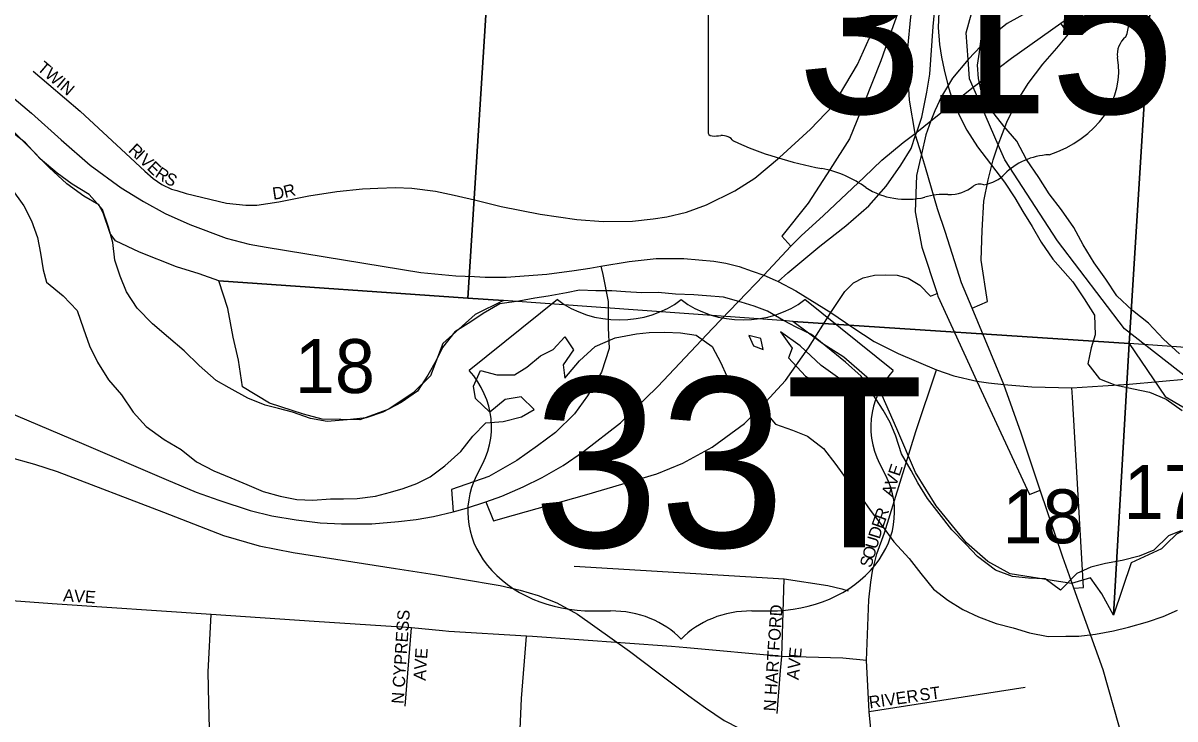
# Model space of a CAD drawing. Extents: x 0 to 34, y -6.2 to 22.
# Drawn here: x 4.825 to 5.72, y 18.06 to 18.6 of the extents above; entities that cross this region are included whole.
import ezdxf

# ---------------------------------------------------------------- set-up
doc = ezdxf.new("R2010")
doc.units = 0
for name, color, linetype in [('GM_X_City_Street', 7, 'Continuous'), ('GM_X_City_Street_Text', 7, 'Continuous'), ('GM_X_Interchange_Ramps', 7, 'Continuous'), ('GM_X_Interstate_Route', 7, 'Continuous'), ('GM_X_Major_River', 7, 'Continuous'), ('GM_X_Rail_Line', 7, 'Continuous'), ('GM_X_Section', 7, 'Continuous'), ('GM_X_Section_Text', 7, 'Continuous'), ('GM_X_State_Route', 7, 'Continuous'), ('GM_X_State_Shield', 7, 'Continuous'), ('GM_X_Township', 7, 'Continuous'), ('GM_X_US_Route', 7, 'Continuous'), ('GM_X_US_Shield', 7, 'Continuous')]:
    doc.layers.add(name, color=color, linetype=linetype)

msp = doc.modelspace()

# ---------------------------------------------------------------- linework, layer by layer
at = {"layer": 'GM_X_City_Street'}
for points in [[(5.15969, 18.46671), (5.16303, 18.466), (5.17536, 18.46304), (5.19608, 18.45778), (5.2265, 18.45202), (5.2551, 18.44775), (5.27548, 18.44635), (5.29817, 18.4466), (5.31428, 18.44824), (5.32486, 18.44984), (5.34026, 18.4535), (5.35588, 18.45926), (5.37774, 18.46994), (5.39336, 18.47981), (5.41255, 18.496), (5.43658, 18.51788), (5.45413, 18.53625), (5.47319, 18.56815), (5.48249, 18.58878), (5.50185, 18.64975), (5.51311, 18.68982), (5.51695, 18.70829)], [(4.83247, 18.56286), (4.86883, 18.53193), (4.90443, 18.49904), (4.91922, 18.4854), (4.9258, 18.47964), (4.93238, 18.47504), (4.93994, 18.47142), (4.94397, 18.47021)], [(4.94397, 18.47021), (4.95128, 18.46801), (4.98268, 18.46041), (4.99764, 18.45893), (5.00619, 18.45893), (5.02329, 18.46156), (5.04663, 18.46616), (5.0685, 18.46945), (5.0884, 18.47159), (5.10023, 18.47208), (5.11404, 18.47257), (5.12686, 18.47208), (5.14511, 18.46978), (5.15969, 18.46671)], [(5.48021, 18.10535), (5.48198, 18.15238), (5.48354, 18.16609), (5.48472, 18.17471), (5.48825, 18.18804), (5.49413, 18.2045), (5.51846, 18.28309), (5.53457, 18.33101)], [(5.25298, 18.17861), (5.41614, 18.16884), (5.45011, 18.16349), (5.46106, 18.16094), (5.46596, 18.1593)], [(5.05083, 18.13564), (4.97069, 18.14097), (4.84727, 18.14925), (4.78067, 18.15434), (4.61144, 18.16727)], [(5.4133, 18.09741), (5.41418, 18.10848), (5.41614, 18.16884)], [(4.96898, 18.07216), (4.96832, 18.09656), (4.97069, 18.14097)], [(5.15067, 18.12826), (5.12652, 18.1306), (5.05083, 18.13564)], [(5.12156, 18.06977), (5.12652, 18.1306)], [(5.22062, 18.12389), (5.21583, 18.12424), (5.1554, 18.1278), (5.15067, 18.12826)], [(5.211, 18.03456), (5.21058, 18.04593), (5.21198, 18.07569), (5.21583, 18.12424)], [(5.34044, 18.11505), (5.32855, 18.11611), (5.22062, 18.12389)], [(5.48021, 18.10535), (5.46165, 18.10713), (5.41418, 18.10848), (5.34044, 18.11505)], [(5.48231, 18.06531), (5.48228, 18.06563), (5.48021, 18.10535)], [(5.41065, 18.0642), (5.4133, 18.09741)], [(5.48228, 18.06563), (5.60334, 18.08465)], [(5.00713, 17.80274), (4.98312, 17.95503), (4.9695, 18.05274), (4.96898, 18.07216)], [(5.50868, 17.87675), (5.50105, 17.92727), (5.49435, 17.9733), (5.48441, 18.0415), (5.48231, 18.06531)]]:
    msp.add_lwpolyline(points, dxfattribs=at)
at = {"layer": 'GM_X_Interchange_Ramps'}
for points in [[(5.41146, 18.39954), (5.41891, 18.40628), (5.4438, 18.4271), (5.46416, 18.44293), (5.48182, 18.45832), (5.49539, 18.47371), (5.50671, 18.49), (5.51476, 18.50298), (5.51827, 18.51315), (5.5191, 18.51556), (5.52316, 18.5273), (5.52709, 18.54665), (5.52933, 18.5606), (5.53205, 18.59771), (5.53522, 18.63301), (5.53658, 18.657), (5.52486, 18.65788)], [(5.66473, 18.62299), (5.65922, 18.63482), (5.63478, 18.62396), (5.60672, 18.60948), (5.58952, 18.59997), (5.57414, 18.58776), (5.55906, 18.57201), (5.54699, 18.55743), (5.53839, 18.5434), (5.53325, 18.53226), (5.52999, 18.52453), (5.52616, 18.51353), (5.52275, 18.49858), (5.52123, 18.49194), (5.51892, 18.48186), (5.51802, 18.4538), (5.523, 18.42619), (5.53499, 18.39021), (5.53567, 18.38817), (5.56583, 18.32231), (5.60672, 18.2343), (5.61521, 18.23758)], [(5.51662, 18.61712), (5.50761, 18.61672), (5.49946, 18.59454), (5.49132, 18.57101), (5.47819, 18.53843), (5.46688, 18.51036), (5.45195, 18.48683), (5.43475, 18.46059), (5.41438, 18.43479), (5.42131, 18.42704)], [(5.5623, 18.37904), (5.57414, 18.3841), (5.56916, 18.41623), (5.57006, 18.43932), (5.57142, 18.46194), (5.57459, 18.47869), (5.57866, 18.49407), (5.58254, 18.50571), (5.58907, 18.52349), (5.59722, 18.53978), (5.60582, 18.55336), (5.61713, 18.5683), (5.62799, 18.58097), (5.63704, 18.59183), (5.6311, 18.60032)], [(5.27368, 18.41158), (5.27515, 18.40501), (5.27927, 18.38413), (5.27927, 18.36374), (5.28007, 18.34763), (5.27413, 18.32927), (5.26333, 18.31091), (5.25306, 18.29687), (5.23849, 18.28229), (5.22444, 18.27203), (5.20824, 18.26069), (5.18664, 18.24826), (5.15748, 18.23801), (5.15876, 18.22087)], [(5.45246, 18.37553), (5.45647, 18.38184), (5.46326, 18.3918), (5.47005, 18.39859), (5.47746, 18.4025), (5.48627, 18.40448), (5.49494, 18.40492), (5.50399, 18.40446), (5.51259, 18.4022), (5.52164, 18.39677), (5.52979, 18.38817), (5.53499, 18.39021)], [(5.64136, 18.1615), (5.64872, 18.16188), (5.64009, 18.30984), (5.63967, 18.31704)]]:
    msp.add_lwpolyline(points, dxfattribs=at)
at = {"layer": 'GM_X_Interstate_Route'}
for points in [[(5.5736, 18.55861), (5.59279, 18.57303), (5.6311, 18.60032), (5.66473, 18.62299)], [(5.47822, 18.48073), (5.49206, 18.49383), (5.50859, 18.50759), (5.51782, 18.51461), (5.5191, 18.51556), (5.52999, 18.52453), (5.56304, 18.55067), (5.5736, 18.55861)], [(4.3418, 18.4877), (4.3545, 18.48375), (4.4533, 18.4494), (4.48122, 18.43837), (4.52087, 18.42227), (4.54767, 18.41076), (4.57097, 18.40072), (4.87006, 18.27398), (4.93582, 18.24586), (4.95909, 18.23616), (4.97676, 18.22975), (5.00109, 18.22186), (5.01786, 18.21775), (5.03693, 18.21462), (5.05551, 18.21232), (5.07212, 18.21134), (5.09563, 18.21134), (5.11634, 18.21315), (5.12998, 18.21479), (5.14364, 18.21726), (5.15876, 18.22087), (5.16928, 18.2235), (5.18417, 18.22847)], [(5.40027, 18.40451), (5.42131, 18.42704), (5.42945, 18.4351), (5.44669, 18.45091), (5.47822, 18.48073)], [(5.3264, 18.32716), (5.36048, 18.36308), (5.40027, 18.40451)], [(5.18417, 18.22847), (5.19674, 18.23287), (5.21334, 18.24027), (5.22797, 18.24751), (5.24425, 18.25672), (5.26003, 18.26756), (5.2888, 18.28992), (5.3179, 18.3182), (5.3264, 18.32716)]]:
    msp.add_lwpolyline(points, dxfattribs=at)
at = {"layer": 'GM_X_Major_River'}
for points in [[(5.53627, 18.60872), (5.53583, 18.59696), (5.53688, 18.58367), (5.53834, 18.5738), (5.54055, 18.56392), (5.54388, 18.55024), (5.54723, 18.53959), (5.55321, 18.52665), (5.55808, 18.51714), (5.56634, 18.50419), (5.58739, 18.47674), (5.59528, 18.46455), (5.60165, 18.45389), (5.60878, 18.44246), (5.61591, 18.43028), (5.62492, 18.41694), (5.64035, 18.3994)], [(5.69926, 18.36717), (5.68681, 18.37711), (5.67476, 18.38857), (5.66612, 18.40152), (5.6571, 18.4141), (5.64848, 18.42819), (5.64136, 18.44151), (5.63159, 18.45523), (5.62219, 18.46781), (5.61393, 18.48038), (5.60455, 18.49448), (5.59705, 18.50856), (5.58689, 18.52039), (5.57636, 18.53335), (5.56998, 18.54401), (5.56703, 18.55731), (5.56634, 18.56756), (5.56791, 18.5778), (5.56911, 18.58842), (5.57184, 18.6013)], [(4.92529, 18.3668), (4.91324, 18.37902), (4.90498, 18.39159), (4.90013, 18.40376), (4.89603, 18.41631), (4.89422, 18.42998), (4.89088, 18.44177), (4.88641, 18.45545), (4.87588, 18.46728), (4.86267, 18.47533), (4.85097, 18.48374), (4.83778, 18.49483), (4.82649, 18.50742), (4.81669, 18.51506)], [(4.81529, 18.47219), (4.82506, 18.45847), (4.83105, 18.44667), (4.8359, 18.43374), (4.8381, 18.42159), (4.8403, 18.40867), (4.84289, 18.39917), (4.85571, 18.38847), (4.86663, 18.37702), (4.87147, 18.36295), (4.87632, 18.34964), (4.8823, 18.33708), (4.89093, 18.32337), (4.90109, 18.31154), (4.9101, 18.29821), (4.92027, 18.28714), (4.93422, 18.27682), (4.94744, 18.26915), (4.9595, 18.25959), (4.97272, 18.25268), (4.98595, 18.24729), (4.99842, 18.2419), (5.01127, 18.23651), (5.02451, 18.23302), (5.03737, 18.23029), (5.04987, 18.22984), (5.06351, 18.23089), (5.07374, 18.23083), (5.08435, 18.23115), (5.09838, 18.23297), (5.11014, 18.23593), (5.12001, 18.23891), (5.13064, 18.24264), (5.1409, 18.24789), (5.15231, 18.25655), (5.16488, 18.26749), (5.17404, 18.27957), (5.18433, 18.28976), (5.1976, 18.29082), (5.21202, 18.29453), (5.2219, 18.30016), (5.21173, 18.31009), (5.19922, 18.30789), (5.18741, 18.29809), (5.17611, 18.30878), (5.17465, 18.31828), (5.18003, 18.33039), (5.19289, 18.32728), (5.20653, 18.3272), (5.21604, 18.33321), (5.2267, 18.34188), (5.23657, 18.34675), (5.24572, 18.35656), (5.25248, 18.34666), (5.24446, 18.33494), (5.24553, 18.32469), (5.25698, 18.3379), (5.26917, 18.34922), (5.28474, 18.35596), (5.30143, 18.35889), (5.31128, 18.35997), (5.32341, 18.36028), (5.33553, 18.35983), (5.34764, 18.35786), (5.36009, 18.34906), (5.36683, 18.3365), (5.37132, 18.32661), (5.383, 18.31667), (5.39508, 18.30863), (5.40108, 18.29873), (5.40936, 18.28881), (5.42259, 18.28418), (5.4343, 18.27956), (5.44675, 18.27), (5.45615, 18.25742), (5.46554, 18.24446), (5.47645, 18.23149), (5.48283, 18.22197), (5.49223, 18.20977), (5.50125, 18.19757), (5.5133, 18.1846), (5.52232, 18.17278), (5.5321, 18.16058), (5.54341, 18.15217), (5.55511, 18.14489), (5.5672, 18.13912), (5.58081, 18.13411), (5.59405, 18.13062), (5.60691, 18.12675), (5.62128, 18.12401), (5.63492, 18.1243), (5.64515, 18.12424), (5.65804, 18.12569), (5.67207, 18.12826), (5.68384, 18.13123), (5.69863, 18.13532), (5.71078, 18.13942)], [(5.64035, 18.3994), (5.64936, 18.38606), (5.65724, 18.37349), (5.65791, 18.35831), (5.65482, 18.34808), (5.65209, 18.33558), (5.66112, 18.32414), (5.67321, 18.31951), (5.68759, 18.31639), (5.70007, 18.31366), (5.71292, 18.30827), (5.72537, 18.29947)], [(5.72444, 18.20612), (5.71494, 18.20201), (5.70351, 18.19107), (5.69212, 18.1862), (5.67884, 18.18287), (5.66595, 18.18066), (5.65456, 18.1777), (5.64355, 18.17283), (5.63097, 18.16), (5.6189, 18.1688), (5.60602, 18.16925), (5.59353, 18.17047), (5.5803, 18.17548), (5.56634, 18.18618), (5.55731, 18.19573), (5.54639, 18.20679), (5.53661, 18.21937), (5.52759, 18.23119), (5.52009, 18.24338), (5.51484, 18.2529), (5.50734, 18.26585), (5.50288, 18.27953), (5.49839, 18.29018), (5.49314, 18.2997), (5.48451, 18.31304), (5.47588, 18.32599), (5.46382, 18.33706), (5.43743, 18.35847), (5.42534, 18.36423), (5.41552, 18.36923), (5.40306, 18.37651), (5.39285, 18.38036), (5.38264, 18.38346), (5.36903, 18.38734), (5.35578, 18.38855), (5.34593, 18.38937), (5.33154, 18.38983), (5.31829, 18.39105), (5.30541, 18.39075), (5.29291, 18.39158), (5.2823, 18.3924), (5.2698, 18.39247), (5.25693, 18.39293), (5.24706, 18.39071), (5.23265, 18.38814), (5.22241, 18.38668), (5.2099, 18.38448), (5.19511, 18.38229), (5.18219, 18.37478), (5.17268, 18.36838), (5.16013, 18.36049), (5.15059, 18.3484), (5.1456, 18.33818), (5.13909, 18.32684), (5.13106, 18.31436), (5.11851, 18.30571), (5.10407, 18.2982), (5.09116, 18.29372), (5.07638, 18.29229), (5.06084, 18.29087), (5.04797, 18.29322), (5.03398, 18.29824), (5.02302, 18.30096), (5.0128, 18.30368), (4.9992, 18.30907), (4.98485, 18.31712), (4.97465, 18.32287), (4.96146, 18.33433), (4.94979, 18.34579), (4.93773, 18.35611), (4.92529, 18.3668)], [(5.72336, 18.3435), (5.71093, 18.35496), (5.69926, 18.36717)], [(5.38855, 18.35762), (5.39229, 18.34963), (5.39985, 18.34693)], [(5.39985, 18.34693), (5.39801, 18.35529), (5.38855, 18.35762)], [(5.41319, 18.36051), (5.42221, 18.34793), (5.41952, 18.34036), (5.43269, 18.32624), (5.45043, 18.31551), (5.45802, 18.31737), (5.46108, 18.32266)], [(5.46108, 18.32266), (5.44486, 18.33452), (5.42866, 18.34979), (5.41319, 18.36051)], [(5.71078, 18.13942), (5.7218, 18.14429)]]:
    msp.add_lwpolyline(points, dxfattribs=at)
at = {"layer": 'GM_X_Rail_Line'}
for points in [[(4.22864, 18.29813), (4.24358, 18.29934), (4.26497, 18.30157), (4.28464, 18.30268), (4.31617, 18.30349), (4.34374, 18.3037), (4.37446, 18.30278), (4.40872, 18.30066), (4.44471, 18.29802), (4.46681, 18.2965), (4.5473, 18.29001), (4.64178, 18.28291), (4.72369, 18.27653), (4.75856, 18.27328), (4.7907, 18.26862), (4.8131, 18.26335), (4.83338, 18.25788), (4.85112, 18.2521), (4.93363, 18.22037), (4.98027, 18.20242), (5.00814, 18.19431)], [(5.00814, 18.19431), (5.03462, 18.18916), (5.1141, 18.17685), (5.14432, 18.17204)], [(5.14432, 18.17204), (5.16452, 18.16882), (5.19526, 18.16359), (5.21101, 18.15995), (5.22505, 18.15572), (5.23933, 18.14996), (5.25549, 18.14126), (5.29587, 18.11252), (5.3172, 18.09642), (5.342, 18.07791), (5.35499, 18.06845), (5.3695, 18.05875), (5.38126, 18.05276), (5.39307, 18.04788), (5.40488, 18.04447), (5.41922, 18.04224), (5.45049, 18.03936), (5.51954, 18.03565), (5.54275, 18.03512)]]:
    msp.add_lwpolyline(points, dxfattribs=at)
at = {"layer": 'GM_X_Section'}
for points in [[(4.71794, 19.38931), (5.23224, 19.35957), (5.17024, 18.38679), (4.97661, 18.40016), (4.96149, 18.40555), (4.94372, 18.41097), (4.915, 18.42251), (4.89649, 18.43134), (4.89237, 18.43704), (4.88678, 18.45299), (4.88341, 18.45907), (4.87171, 18.46596), (4.85851, 18.47551), (4.84495, 18.48809), (4.8265, 18.50677), (4.80881, 18.52469), (4.78244, 18.54682), (4.76999, 18.55599), (4.74885, 18.56786), (4.72015, 18.58167), (4.68881, 18.59815), (4.66994, 18.61077)], [(5.23224, 19.35957), (5.74527, 19.32804), (5.6843, 18.35147), (5.42283, 18.36869), (5.41773, 18.36902), (5.19797, 18.38488), (5.17024, 18.38679)], [(6.25432, 19.30018), (6.18322, 18.31219), (5.72103, 18.34896), (5.6843, 18.35147), (5.74527, 19.32804)], [(5.17024, 18.38679), (5.19797, 18.38488), (5.17584, 18.37413), (5.15077, 18.35137), (5.1412, 18.3263), (5.12768, 18.3131), (5.10887, 18.30056), (5.08644, 18.29232), (5.05708, 18.29265), (5.04257, 18.29661), (5.01618, 18.30518), (4.99506, 18.31772), (4.9921, 18.3385), (4.98781, 18.35632), (4.98385, 18.37875), (4.97661, 18.40016)], [(5.6843, 18.35147), (5.67216, 18.14044), (5.66293, 18.15699), (5.65431, 18.16963), (5.63937, 18.16503), (5.62443, 18.16733), (5.59167, 18.1725), (5.57444, 18.18227), (5.55777, 18.19664), (5.54922, 18.20706), (5.53421, 18.22537), (5.51812, 18.25123), (5.50376, 18.28513), (5.49226, 18.31099), (5.4825, 18.32363), (5.46238, 18.34087), (5.44629, 18.35121), (5.42283, 18.36869)], [(5.6843, 18.35147), (5.71235, 18.31041), (5.73648, 18.29605), (5.75314, 18.26904), (5.75142, 18.23514), (5.74452, 18.21503), (5.72097, 18.20353), (5.71336, 18.19593), (5.70947, 18.19204), (5.68591, 18.18112), (5.67216, 18.14044)]]:
    msp.add_lwpolyline(points, close=True, dxfattribs=at)
at = {"layer": 'GM_X_State_Route'}
for points in [[(5.51782, 18.51461), (5.51347, 18.54034), (5.51247, 18.55777), (5.51225, 18.58078), (5.51466, 18.60511), (5.51662, 18.61712), (5.51795, 18.62528), (5.52145, 18.64193), (5.52486, 18.65788), (5.5719, 18.89208), (5.57253, 18.8968)], [(5.58686, 18.31952), (5.5623, 18.37904), (5.55407, 18.39861), (5.54138, 18.43761), (5.53533, 18.45605), (5.52596, 18.48809), (5.52275, 18.49858), (5.51827, 18.51315), (5.51782, 18.51461)], [(5.63797, 18.17097), (5.63272, 18.18562), (5.61521, 18.23758), (5.60032, 18.28175), (5.58686, 18.31952)], [(5.70202, 17.90642), (5.69119, 17.97154), (5.68636, 18.00225), (5.68057, 18.03948), (5.66405, 18.09813), (5.64136, 18.1615), (5.63797, 18.17097)]]:
    msp.add_lwpolyline(points, dxfattribs=at)
at = {"layer": 'GM_X_State_Shield'}
msp.add_line((5.35701, 18.71621), (5.35701, 18.51609), dxfattribs=at)
for centre, major_axis, start_param, end_param in [((5.64962, 18.59901), (0.03409, 0), 5.934695, 6.695948), ((5.69974, 18.57612), (0.0248, 0), 2.387724, 3.262537), ((5.58877, 18.5628), (0.08742, 0), 5.101752, 6.440018), ((5.36082, 18.51565), (0.00385, 0), 3.00124, 4.508301), ((5.36141, 18.53613), (0.0294, 0), 4.665946, 4.897461), ((5.36742, 18.50454), (0.0106, 0), 0.519207, 1.627899), ((5.50125, 18.68434), (0.2524, 0), 4.195997, 4.488961), ((5.62563, 18.45991), (0.04788, 0), 1.647645, 2.488434), ((5.426, 18.42618), (0.07897, 0), 0.823519, 1.323587), ((5.56497, 18.49669), (0.02824, 0), 4.937069, 5.64225), ((5.51141, 18.50355), (0.05011, 0), 4.026481, 4.996735), ((5.54402, 18.48856), (0.0267, 0), 4.691044, 5.507374), ((5.56818, 18.46918), (0.00752, 0), 1.147584, 2.315152), ((5.54036, 18.43436), (0.04118, 0), 1.495662, 1.94098)]:
    msp.add_ellipse(centre, major_axis=major_axis, ratio=0.8, start_param=start_param, end_param=end_param, dxfattribs=at)
at = {"layer": 'GM_X_Township'}
msp.add_lwpolyline([(5.73028, 18.32395), (5.68064, 18.36275), (5.62864, 18.43116), (5.58758, 18.49411), (5.58254, 18.50571), (5.56303, 18.55067), (5.56021, 18.55705), (5.55906, 18.57201), (5.55748, 18.59263), (5.58758, 18.70211)], dxfattribs=at)
at = {"layer": 'GM_X_US_Route'}
for points in [[(4.61162, 18.65915), (4.63562, 18.64717), (4.6741, 18.62728), (4.71766, 18.60509), (4.75449, 18.58552), (4.77586, 18.57302), (4.79378, 18.56086), (4.80759, 18.55018), (4.8311, 18.53045), (4.85428, 18.50956), (4.87664, 18.49), (4.87664, 18.49)], [(4.87664, 18.49), (4.90075, 18.4725), (4.91807, 18.46172), (4.935, 18.45235), (4.95424, 18.4438), (4.98251, 18.43328), (5.00043, 18.42868), (5.01343, 18.42621), (5.13377, 18.40665), (5.16106, 18.40402), (5.17543, 18.40339)], [(5.17543, 18.40339), (5.18374, 18.40303), (5.20014, 18.40297), (5.23156, 18.40524), (5.2528, 18.40813), (5.26496, 18.4101), (5.27368, 18.41158), (5.29554, 18.4152), (5.31675, 18.4175), (5.33812, 18.4175), (5.36147, 18.41536), (5.37067, 18.4138), (5.3812, 18.41125), (5.39137, 18.40766)], [(5.39137, 18.40766), (5.40027, 18.40451), (5.4092, 18.40073), (5.41146, 18.39954), (5.42528, 18.39228), (5.45246, 18.37553)], [(5.18417, 18.22847), (5.19032, 18.21381), (5.20578, 18.21808), (5.26266, 18.23419), (5.31708, 18.25014), (5.33747, 18.25852), (5.36015, 18.27085), (5.3853, 18.28943), (5.39888, 18.30281), (5.41724, 18.32279), (5.43506, 18.34818), (5.45246, 18.37553)], [(5.45246, 18.37553), (5.46937, 18.36393), (5.48611, 18.35316), (5.50476, 18.3437), (5.53457, 18.33101), (5.54804, 18.32637), (5.56583, 18.32231), (5.57503, 18.32083), (5.58686, 18.31952)], [(5.66383, 18.31864), (5.68436, 18.32001), (5.73028, 18.32395), (5.76327, 18.32609), (5.7899, 18.32774), (5.82086, 18.32719)], [(5.58686, 18.31952), (5.60857, 18.31787), (5.63967, 18.31704), (5.66383, 18.31864)]]:
    msp.add_lwpolyline(points, dxfattribs=at)
at = {"layer": 'GM_X_US_Shield'}
for p, q in [((5.23994, 18.38554), (5.17128, 18.33061)), ((5.50087, 18.33061), (5.4322, 18.38554)), ((5.26741, 18.14384), (5.28114, 18.14384)), ((5.391, 18.14384), (5.40473, 18.14384))]:
    msp.add_line(p, q, dxfattribs=at)
for centre, major_axis, start_param, end_param in [((5.28801, 18.42477), (-0.06866, 0), 0.795399, 2.346194), ((5.38414, 18.42477), (-0.06866, 0), 0.795399, 2.346194), ((5.09253, 18.2865), (0.09613, 0), 5.838949, 6.894067), ((5.57961, 18.2865), (-0.09613, 0), 5.672304, 6.727422), ((5.26633, 18.22074), (0.09613, 0), 2.702327, 4.723529), ((5.40581, 18.22074), (-0.09613, 0), 1.559657, 3.580859), ((5.28114, 18.08891), (-0.06866, 0), 3.785094, 4.712389), ((5.391, 18.08891), (-0.06866, 0), 4.712389, 5.639684)]:
    msp.add_ellipse(centre, major_axis=major_axis, ratio=0.8, start_param=start_param, end_param=end_param, dxfattribs=at)

# ---------------------------------------------------------------- texts
at = {"layer": 'GM_X_City_Street_Text'}
for s, rotation, p in [('TWIN', 319.57584, (4.8349, 18.5643)), ('R', 316.42566, (4.90582, 18.50089)), ('I', 316.42764, (4.91125, 18.49572)), ('V', 316.43362, (4.91428, 18.49285)), ('E', 316.43127, (4.92031, 18.4871)), ('R', 326.20435, (4.92651, 18.48141)), ('S', 331.65437, (4.93359, 18.47673)), ('D', 8.46701, (5.01911, 18.46309)), ('R', 13.76493, (5.02828, 18.4645)), ('AVE', 71.55776, (5.50038, 18.23185)), ('R', 70.72026, (5.49489, 18.21331)), ('E', 70.99487, (5.49273, 18.20702)), ('U', 73.58332, (5.48794, 18.19118)), ('D', 72.75421, (5.49028, 18.19914)), ('O', 73.58883, (5.48558, 18.18318)), ('S', 73.57808, (5.48369, 18.17679)), ('AVE', 356.0574, (4.85553, 18.15139)), ('N HARTFORD', 86.18769, (5.40947, 18.06561)), ('N CYPRESS', 86.13672, (5.1203, 18.0714)), ('AVE', 86.05688, (5.13739, 18.08945)), ('AVE', 84.10925, (5.42735, 18.08989)), ('ST', 7.12165, (5.52186, 18.07389)), ('RIVER', 8.13083, (5.48266, 18.06805))]:
    msp.add_text(s, height=0.00947, rotation=rotation, dxfattribs=at).set_placement(p)
at = {"layer": 'GM_X_Section_Text'}
for s, p in [('18', (5.03583, 18.31301)), ('17', (5.67999, 18.2152)), ('18', (5.58583, 18.19635))]:
    msp.add_text(s, height=0.041856, rotation=0.00001, dxfattribs=at).set_placement(p)
at = {"layer": 'GM_X_State_Shield'}
msp.add_text('315', height=0.131836, dxfattribs=at).set_placement((5.4261, 18.5302))
at = {"layer": 'GM_X_US_Shield'}
msp.add_text('33T', height=0.131836, dxfattribs=at).set_placement((5.22084, 18.19328))

doc.saveas('drawing.dxf')
